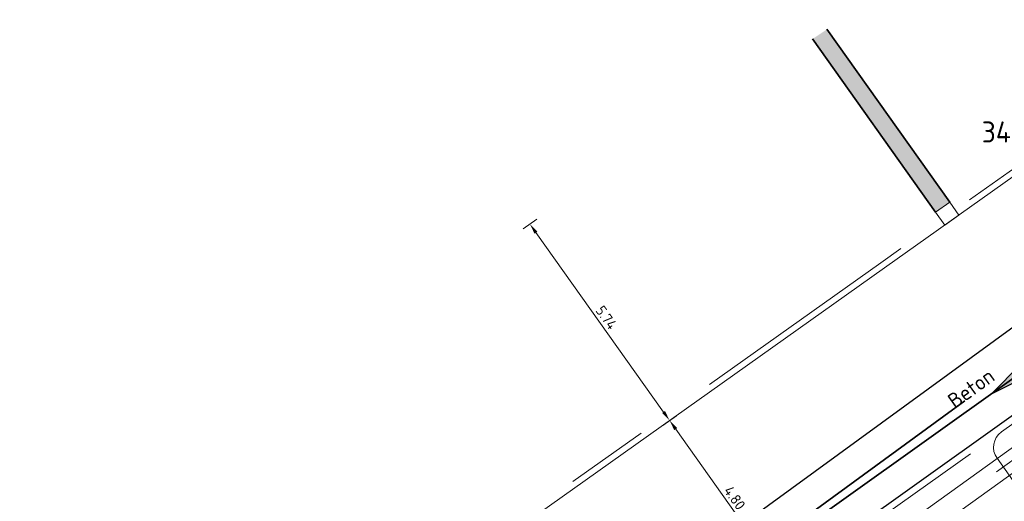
# Model space of a CAD drawing. Header units: metres. Extents: x 92403 to 95147, y 464428 to 465602.
# Tile 473 of 568: x 93216 to 93239, y 465208 to 465219. Entities that reach past the tile are written whole.
import ezdxf
from ezdxf.enums import TextEntityAlignment as Align

# ---------------------------------------------------------------- set-up
doc = ezdxf.new("R2010")
doc.units = ezdxf.units.M
for name, pattern in [('DASHED', [0.75, 0.5, -0.25]), ('RI-GWA', [18.45, 6, -1.8, 1.75, -1.8, 1.75, -1.8, 1.75, -1.8]), ('RI-HWA', [7.4, 5, -2.4]), ('VH-TROTTOIRBAND', [15, 5, -2, 2, -2, 2, -2])]:
    doc.linetypes.add(name, pattern=pattern)
doc.layers.get('0').update_dxf_attribs({"linetype": 'CONTINUOUS'})
doc.layers.get('Defpoints').update_dxf_attribs({"linetype": 'CONTINUOUS'})
doc.layers.add('B-OI-RI-GWA_TRANSPORTLEIDING-G', color=7, linetype='RI-GWA', lineweight=18, true_color=0xff8400)
doc.layers.add('N-OI-RI-HWA_TRANSPORTLEIDING-G', color=7, linetype='RI-HWA', lineweight=35, true_color=0x007bff)
for name, color, linetype, lineweight in [('B-WE-VH-VERHARDING_FUNDERING-G', 252, 'CONTINUOUS', 18), ('N-RO-VW-MARKERING-G', 7, 'CONTINUOUS', 9), ('N-WE-GK-KISTDAM-G', 40, 'CONTINUOUS', 30), ('N-WE-IE-MEUBILAIR_WEGMEUBILAIR_LICHTMAST-T25', 7, 'CONTINUOUS', 25), ('N-WE-VH-KANTOPSLUITING_TROTTOIRBAND-G', 7, 'VH-TROTTOIRBAND', 35), ('N-WE-VH-KANTOPSLUITING_VOORKANTBAND-G', 50, 'CONTINUOUS', 35), ('V-WE-RI-GWA_STROOMRICHTING-S', 30, 'CONTINUOUS', 25), ('V-WE-RI-VOLSCHUIMEN-G', 130, 'CONTINUOUS-V', 35), ('X-XX-AL-DETAIL-A', 7, 'CONTINUOUS', 13), ('X-XX-AL-M', 7, 'CONTINUOUS', 18)]:
    doc.layers.add(name, color=color, linetype=linetype, lineweight=lineweight)
doc.styles.add('NLCS-ISO', font='NLCS-ISO.ttf')
doc.styles.add('NLCS-ISO-M100-T25', font='NLCS-ISO.ttf', dxfattribs={"height": 0.25})
doc.styles.add('NLCS-ISO-M200-T25', font='NLCS-ISO.ttf', dxfattribs={"height": 0.5})
doc.linetypes.add('CONTINUOUS-V', pattern='A,3.5,[24,NLCS.SHX,S=0.5,R=0,X=0,Y=0],3.5', length=7)
doc.dimstyles.new('NLCS-M100-T25-PIJL_L2_H1', dxfattribs={"dimscale": 0.1, "dimtxt": 2.5, "dimasz": 2.5, "dimexe": 2, "dimexo": 2, "dimgap": 0.7, "dimtad": 1, "dimzin": 0, "dimdsep": 46, "dimtxsty": 'NLCS-ISO-M100-T25', "dimcen": 0, "dimdle": 2, "dimclrd": 256, "dimclre": 256, "dimclrt": 256, "dimadec": 1, "dimazin": 0, "dimtfac": 1, "dimtdec": 3, "dimtofl": 0, "dimtmove": 0, "dimatfit": 3, "dimfxl": 2, "dimfxlon": 1, "dimtfillclr": 256, "dimtolj": 1, "dimtzin": 0, "dimlwd": -1, "dimlwe": -1, "dimarcsym": 0})

# ---------------------------------------------------------------- blocks, each defined once
blk = doc.blocks.new('*D112')
at = {"layer": 'Defpoints', "color": 0, "transparency": 16777216}
for p in [(93232.024, 465210.421), (93231.345, 465209.938), (93234.805, 465206.509)]:
    blk.add_point(p, dxfattribs=at)
at = {"layer": 'X-XX-AL-M', "transparency": 16777216}
for p, q in [((93231.508, 465210.054), (93231.182, 465209.822)), ((93233.981, 465206.23), (93231.489, 465209.735)), ((93234.288, 465206.142), (93233.962, 465205.91))]:
    blk.add_line(p, q, dxfattribs=at)
for points in [[(93231.523, 465209.759), (93231.455, 465209.71), (93231.345, 465209.938)], [(93234.015, 465206.254), (93233.947, 465206.206), (93234.125, 465206.026)]]:
    blk.add_solid(points, dxfattribs=at)
at = {"layer": 'X-XX-AL-M', "transparency": 16777216, "insert": (93232.894, 465208.095), "char_height": 0.25, "attachment_point": 5, "rotation": 305.4051, "style": 'NLCS-ISO-M100-T25'}
blk.add_mtext('\\A1;4.80', dxfattribs=at)
blk = doc.blocks.new('*D113')
at = {"layer": 'Defpoints', "color": 0, "transparency": 16777216}
for p in [(93228.696, 465215.103), (93228.017, 465214.62), (93232.024, 465210.421)]:
    blk.add_point(p, dxfattribs=at)
at = {"layer": 'X-XX-AL-M', "transparency": 16777216}
for p, q in [((93228.18, 465214.736), (93227.854, 465214.504)), ((93231.2, 465210.142), (93228.162, 465214.416)), ((93231.508, 465210.054), (93231.182, 465209.822))]:
    blk.add_line(p, q, dxfattribs=at)
for points in [[(93228.196, 465214.44), (93228.128, 465214.392), (93228.017, 465214.62)], [(93231.234, 465210.166), (93231.166, 465210.118), (93231.345, 465209.938)]]:
    blk.add_solid(points, dxfattribs=at)
at = {"layer": 'X-XX-AL-M', "transparency": 16777216, "insert": (93229.84, 465212.392), "char_height": 0.25, "attachment_point": 5, "rotation": 305.4051, "style": 'NLCS-ISO-M100-T25'}
blk.add_mtext('\\A1;5.74', dxfattribs=at)
blk = doc.blocks.new('*U421')
at = {"ltscale": 0.1}
blk.add_hatch(color=256, dxfattribs=at).paths.add_polyline_path([(-2.5, 0), (2.5, 0.83), (2.5, -0.83)])
at = {"ltscale": 0.1, "flags": 128}
blk.add_lwpolyline([(-2.5, 0), (2.5, 0.83), (2.5, -0.83)], close=True, dxfattribs=at)
at = {"ltscale": 0.1, "style": 'NLCS-ISO'}
for tag, p in [('BOBL', (-102.49, 0)), ('MAT', (-1, 0.5))]:
    blk.add_attdef(tag, text='', height=1.8, dxfattribs=at).set_placement(p, align=Align.BOTTOM_RIGHT)
for tag, p in [('DIA', (1, 0.5)), ('BOBR', (99.39, 0))]:
    blk.add_attdef(tag, text='', height=1.8, dxfattribs=at).set_placement(p, align=Align.BOTTOM_LEFT)
blk.add_attdef('JVA', text='', height=1.8, dxfattribs=at).set_placement((0, -1), align=Align.TOP_CENTER)

msp = doc.modelspace()

# ---------------------------------------------------------------- hatches: boundary and pattern name
at = {"layer": 'X-XX-AL-DETAIL-A', "true_color": 0xccaea8}
h = msp.add_hatch(color=253, dxfattribs=at)
h.dxf.hatch_style = 1
h.paths.add_polyline_path([(93237.677112, 465214.901826), (93234.746223, 465219.031247), (93235.091393, 465219.261938), (93238.017295, 465215.139544)])

# ---------------------------------------------------------------- linework, layer by layer
at = {"layer": 'B-OI-RI-GWA_TRANSPORTLEIDING-G', "flags": 128}
msp.add_lwpolyline([(93397.106, 465321.399), (93354.082, 465291.114), (93307.593, 465257.966), (93262.886304, 465225.82035), (93220.572, 465195.362)], dxfattribs=at)
at = {"layer": 'B-WE-VH-VERHARDING_FUNDERING-G', "lineweight": 13, "flags": 128}
for points in [[(93396.962099, 465321.603432), (93353.937478, 465291.317995), (93307.447456, 465258.169266), (93262.740357, 465226.023327), (93220.425949, 465195.564902)], [(93397.249901, 465321.194568), (93354.226522, 465290.910005), (93307.738544, 465257.762734), (93263.032251, 465225.617374), (93220.718051, 465195.159098)]]:
    msp.add_lwpolyline(points, dxfattribs=at)
at = {"layer": 'N-OI-RI-HWA_TRANSPORTLEIDING-G', "flags": 128}
msp.add_lwpolyline([(93222.378345, 465198.737969), (93259.386692, 465225.731051)], dxfattribs=at)
at = {"layer": 'N-RO-VW-MARKERING-G', "linetype": 'DASHED', "ltscale": 5, "flags": 128}
msp.add_lwpolyline([(93230.362698, 465203.351398), (93239.247026, 465209.666357)], dxfattribs=at)
at = {"layer": 'N-WE-GK-KISTDAM-G', "flags": 128}
msp.add_lwpolyline([(93210.763383, 465172.872229), (93201.886615, 465183.30491), (93210.736267, 465190.814572), (93205.169395, 465197.317295), (93206.822913, 465198.616944), (93212.552339, 465191.915977), (93221.912831, 465199.326014), (93258.944729, 465226.336996), (93295.953077, 465253.330078), (93346.53177, 465289.031978), (93392.473191, 465322.242162), (93394.012746, 465320.086867), (93347.88791, 465287.143259), (93297.51444, 465251.166815), (93259.538016, 465223.634792), (93259.189039, 465224.121938), (93222.820307, 465198.132024), (93213.476267, 465190.734266), (93213.64833, 465190.531501), (93204.848671, 465183.064261), (93212.362775, 465174.233091)], dxfattribs=at)
at = {"layer": 'N-WE-VH-KANTOPSLUITING_TROTTOIRBAND-G', "lineweight": 15}
msp.add_lwpolyline([(93300.251947, 465259.186284), (93295.944924, 465256.115807), (93287.069416, 465249.788457), (93286.168477, 465249.146177), (93281.024389, 465245.478956), (93272.148876, 465239.151602), (93266.930749, 465235.431595), (93266.404387, 465235.057079), (93257.523086, 465228.737862), (93251.439707, 465224.409422), (93246.654779, 465221.004853), (93242.559119, 465218.093668), (93236.37331, 465213.69681), (93227.488981, 465207.381851), (93227.358906, 465207.289395), (93224.873131, 465205.529545), (93222.07473, 465203.576211), (93220.947065, 465202.763876), (93219.752091, 465201.863438), (93214.997129, 465198.186931), (93214.350279, 465197.601178), (93198.858241, 465183.572394)], dxfattribs=at)
at = {"layer": 'N-WE-VH-KANTOPSLUITING_TROTTOIRBAND-G', "lineweight": 15, "flags": 128}
msp.add_lwpolyline([(93230.317033, 465203.134908), (93230.449601, 465203.229137, -0.414213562), (93230.86793, 465203.15842), (93231.592122, 465202.139575, 0.414213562), (93232.219616, 465202.0335), (93239.88133, 465207.479428, 0.414213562), (93239.987405, 465208.106921), (93239.263213, 465209.125766, -0.414213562), (93239.333929, 465209.544095), (93245.519739, 465213.940953, -0.414073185), (93245.937985, 465213.870354), (93246.662874, 465212.851563, 0.414073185), (93247.290242, 465212.745664), (93250.774166, 465215.222028), (93254.95071, 465218.193719, 0.414213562), (93255.056484, 465218.821263), (93254.331803, 465219.839761, -0.41421356), (93254.402319, 465220.258124), (93254.723798, 465220.486862)], format="xyb", dxfattribs=at)
msp.add_lwpolyline([(93238.233467, 465214.834973), (93238.017295, 465215.139544), (93237.677112, 465214.901826), (93237.895044, 465214.594775), (93238.233467, 465214.834973)], dxfattribs=at)
at = {"layer": 'N-WE-VH-KANTOPSLUITING_VOORKANTBAND-G', "linetype": 'Continuous', "lineweight": 15}
msp.add_lwpolyline([(93198.958926, 465183.461207), (93214.450964, 465197.489991), (93215.093493, 465198.071831), (93219.843105, 465201.744202), (93221.036047, 465202.643109), (93222.1615, 465203.45385), (93224.959396, 465205.406832), (93227.445694, 465207.167052), (93227.575884, 465207.25959), (93236.460213, 465213.574549), (93242.646022, 465217.971407), (93246.741741, 465220.882633), (93251.526669, 465224.287202), (93257.610047, 465228.615643), (93266.491348, 465234.934859), (93267.017822, 465235.309455), (93272.23595, 465239.029462), (93281.111462, 465245.356816), (93286.25555, 465249.024037), (93287.15649, 465249.666317), (93296.031997, 465255.993667), (93300.33902, 465259.064144)], dxfattribs=at)
at = {"layer": 'N-WE-VH-KANTOPSLUITING_VOORKANTBAND-G', "flags": 128}
for points in [[(93238.017295, 465215.139544), (93235.091393, 465219.261938)], [(93237.677112, 465214.901826), (93234.746223, 465219.031247)]]:
    msp.add_lwpolyline(points, dxfattribs=at)
at = {"layer": 'N-WE-VH-KANTOPSLUITING_VOORKANTBAND-G', "linetype": 'Continuous', "lineweight": 15}
msp.add_lwpolyline([(93245.432836, 465214.063215), (93239.247026, 465209.666357), (93239.247026, 465209.666357, 0.414213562), (93239.140951, 465209.038863), (93239.865144, 465208.020018, -0.414213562)], format="xyb", dxfattribs=at)
at = {"layer": 'V-WE-RI-VOLSCHUIMEN-G', "flags": 128}
msp.add_lwpolyline([(93221.883432, 465198.338884), (93256.927536, 465223.384146), (93294.149789, 465249.623901), (93331.600968, 465276.372526), (93368.475814, 465302.705747), (93393.374941, 465320.491518)], dxfattribs=at)

# ---------------------------------------------------------------- block references
at = {"layer": 'V-WE-RI-GWA_STROOMRICHTING-S'}
ref = msp.add_blockref('*U421', (93239.405484, 465210.861515), dxfattribs=dict(at, xscale=0.2, yscale=0.2, zscale=0.2, rotation=35.55257038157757))
ref.add_attrib('MAT', 'Beton', dxfattribs={"layer": '0', "ltscale": 0.1, "height": 0.36, "rotation": 35.5525704, "style": 'NLCS-ISO'}).set_placement((93239.184623, 465210.826583), align=Align.BOTTOM_RIGHT)

# ---------------------------------------------------------------- texts
at = {"layer": 'N-WE-IE-MEUBILAIR_WEGMEUBILAIR_LICHTMAST-T25', "insert": (93238.777238, 465217.065238), "char_height": 0.5, "attachment_point": 1, "style": 'NLCS-ISO-M200-T25'}
msp.add_mtext_dynamic_manual_height_columns('34', width=3.78348824, gutter_width=6.25, heights=[0], dxfattribs=at)

# ---------------------------------------------------------------- dimensions: what is measured, and where the dimension line sits
at = {"layer": 'X-XX-AL-M'}
for p1, p2, picture, middle in [((93232.023948, 465210.421263), (93228.696465, 465215.1026), '*D113', (93229.839723, 465212.391973)), ((93234.804862, 465206.508877), (93232.023948, 465210.421263), '*D112', (93232.893921, 465208.095112))]:
    dim = msp.add_aligned_dim(p1=p1, p2=p2, distance=0.833571, dimstyle='NLCS-M100-T25-PIJL_L2_H1', dxfattribs=at)
    dim.commit()
    dim.dimension.update_dxf_attribs({"geometry": picture, "text_midpoint": middle})

doc.saveas('drawing.dxf')
